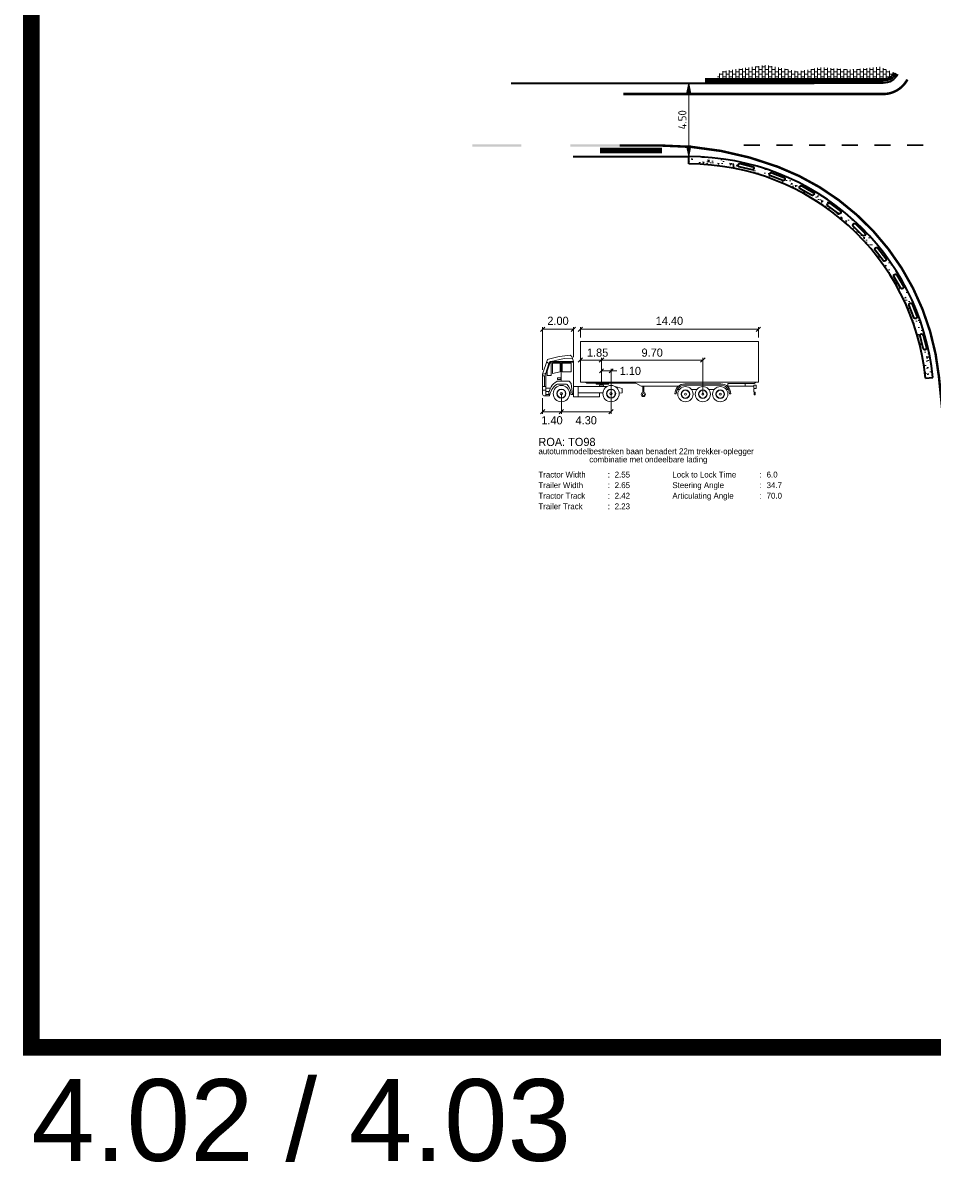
# Model space of a CAD drawing. Header units: metres. Extents: x -699 to 2316, y -1199 to 781.
# Tile 288 of 593: x 275 to 331, y -22 to 48. Entities that reach past the tile are written whole.
import ezdxf
from ezdxf.enums import TextEntityAlignment as Align

# ---------------------------------------------------------------- set-up
doc = ezdxf.new("R2010")
doc.units = ezdxf.units.M
doc.header["$PDMODE"] = 1
doc.linetypes.add('VW-1-1_STREEP', pattern=[2, 1, -1])
for name, color, linetype, lineweight in [('N-WA-VW-MARKERING_DYNAMISCH-G', 7, 'Continuous', 35), ('N-WE-VH-KANTVERHARDING-G', 210, 'Continuous', 35), ('N-WE-VH-STOOTBAND-G', 7, 'Continuous', 35), ('N-WE-VH-VERHARDING_ASFALT_CONSTRUCTIE-A', 252, 'Continuous', 18), ('N-WE-VH-VERHARDING_BETON-G', 252, 'Continuous', 35), ('N-WE-VH-VERHARDING_BETONSTRAATSTEEN-A', 252, 'Continuous', 18), ('N-WE-VW-MARKERING_LANGS_STREEP_DOORGETROKKEN_010-G', 7, 'Continuous', 13), ('N-WE-VW-MARKERING_LANGS_STREEP_DOORGETROKKEN_015-G', 7, 'Continuous', 13), ('X-XX-AL-(M)-M-200', 7, 'Continuous', 18), ('X-XX-AL-M', 7, 'Continuous', 18)]:
    doc.layers.add(name, color=color, linetype=linetype, lineweight=lineweight)
doc.layers.add('to-xx-view', color=1, linetype='Continuous', lineweight=25, plot=False)
doc.styles.add('ariel', font='arial.ttf')
doc.styles.add('NLCS-ISO Standaard', font='NLCS-ISO.ttf')
doc.styles.add('rtw_iso', font='iso-rtw.shx')
doc.dimstyles.new('NLCS-M200-T25-Pijl', dxfattribs={"dimtxt": 0.5, "dimasz": 0.375, "dimexe": 0.4, "dimexo": 0.4, "dimgap": 0.14, "dimtad": 1, "dimlfac": -1, "dimzin": 0, "dimdsep": 46, "dimtxsty": 'NLCS-ISO Standaard', "dimblk": 'Pijl', "dimblk1": 'Pijl', "dimblk2": 'Pijl', "dimcen": 2.5, "dimdle": 2, "dimclrd": 256, "dimclre": 256, "dimclrt": 256, "dimadec": 0, "dimazin": 0, "dimtfac": 1, "dimtofl": 0, "dimtmove": 0, "dimatfit": 3, "dimldrblk": 'Pijl', "dimfxl": 1, "dimtolj": 1, "dimtzin": 0, "dimlwd": 18, "dimlwe": 18, "dimarcsym": 0})

# ---------------------------------------------------------------- blocks, each defined once
blk = doc.blocks.new('Pijl')
h = blk.add_hatch(color=256)
h.paths.add_polyline_path([(2.220446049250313e-16, 0), (-1.75, 0.352142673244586), (-1.749922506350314, 1.310063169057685e-14)])
h.paths.add_polyline_path([(-1.749922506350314, 1.310063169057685e-14), (-1.749845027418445, -0.3520757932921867), (0, 0)])
for p, q in [((-1.901878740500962, 1.4210854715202e-14), (0, 0)), ((0, 0), (-1.75, 0.352142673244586)), ((-1.75, 0.352142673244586), (-1.749845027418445, -0.3520757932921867)), ((0, 0), (-1.749845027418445, -0.3520757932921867))]:
    blk.add_line(p, q)
blk = doc.blocks.new('*D163')
at = {"layer": 'Defpoints', "color": 0, "transparency": 16777216}
for p in [(316.1214766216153, 44.76723801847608), (316.1214766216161, 44.76723801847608), (316.1214766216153, 40.26723801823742)]:
    blk.add_point(p, dxfattribs=at)
at = {"layer": 'X-XX-AL-M', "lineweight": 18, "transparency": 16777216}
blk.add_line((316.1214766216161, 40.64223801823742), (316.1214766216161, 44.39223801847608), dxfattribs=at)
at = {"layer": 'X-XX-AL-M', "lineweight": 18, "transparency": 16777216, "xscale": 0.375, "yscale": 0.375, "zscale": 0.375}
for p, rotation in [((316.1214766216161, 44.76723801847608), 90), ((316.1214766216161, 40.26723801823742), 270)]:
    blk.add_blockref('Pijl', p, dxfattribs=dict(at, rotation=rotation))
at = {"layer": 'X-XX-AL-M', "transparency": 16777216, "insert": (315.731476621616, 42.51723801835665), "char_height": 0.5, "attachment_point": 5, "rotation": 90, "style": 'NLCS-ISO Standaard'}
blk.add_mtext('\\A1;4.50', dxfattribs=at)

msp = doc.modelspace()

# ---------------------------------------------------------------- hatches: boundary and pattern name
at = {"layer": 'N-WE-VH-VERHARDING_ASFALT_CONSTRUCTIE-A'}
h = msp.add_hatch(dxfattribs=at)
h.set_pattern_fill('AR-CONC', color=256, scale=0.005, angle=180, style=0)
h.set_pattern_definition([(230, (0, 0), (-0.91092334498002, 0.07969542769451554), [0.09525, -1.04775]), (175, (0, 0), (0.1762171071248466, -0.9552842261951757), [0.0762, -0.83820292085]), (280.4514447, (-0.075910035, 0.006641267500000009), (-0.7347062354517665, -0.8755887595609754), [0.080950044, -0.8904512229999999]), (226.1842, (-3.110602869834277e-17, -0.254), (-1.35539520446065, 0.2102116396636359), [0.142875, -1.571625]), (276.63555761, (-0.1129495, -0.2364825), (-1.187020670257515, -1.237130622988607), [0.1214251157, -1.3356780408]), (171.18415117, (-3.110602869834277e-17, -0.254), (-1.187020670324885, -1.237130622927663), [0.11429983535, -1.2572986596]), (201, (-0.127, -0.1905), (-0.7580719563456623, 0.5113259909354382), [0.09525, -1.04775]), (146, (-0.127, -0.1905), (-0.3090101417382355, -0.9209398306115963), [0.0762, -0.8382]), (251.4514449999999, (-0.190172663, -0.1478895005), (-1.067082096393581, -0.4096138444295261), [0.080950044, -0.8904496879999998]), (217.5, (0, 0), (-0.01544301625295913, -0.4227751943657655), [0, -0.82804, 0, -0.8509000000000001, 0, -0.8413750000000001]), (187.5, (0, 0), (-0.3340983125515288, -0.5009028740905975), [0, -0.48514, 0, -0.80899, 0, -0.320675]), (147.5, (0.28321, -3.468322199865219e-17), (-0.677952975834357, 0.0286437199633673), [0, -0.3175, 0, -0.9906, 0, -1.31445]), (137.5, (0.41021, -5.023623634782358e-17), (-0.7406459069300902, -0.1271324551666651), [0, -0.41275, 0, -0.65786, 0, -0.93345])])
h.paths.add_polyline_path([(316.1214766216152, 40.26723801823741), (316.1214766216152, 39.8172380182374, -0.3853135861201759), (330.5992677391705, 26.71501712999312), (331.047034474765, 26.75979380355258, 0.3853135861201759)])
h.paths.add_polyline_path([(319.2580185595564, 39.83885785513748), (320.0353062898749, 39.64958613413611, -1), (319.9879883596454, 39.45526420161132), (319.2107006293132, 39.64453592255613, -1)], flags=16)
h.paths.add_polyline_path([(321.1925731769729, 39.28344220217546), (321.9372749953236, 38.99117656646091, -1), (321.864208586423, 38.80500111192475), (321.119506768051, 39.09726674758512, -1)], flags=16)
h.paths.add_polyline_path([(323.0346627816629, 38.47245884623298), (323.7331999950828, 38.08252838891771, -1), (323.6357173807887, 37.90789408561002), (322.9371801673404, 38.29782454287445, -1)], flags=16)
h.paths.add_polyline_path([(324.7506992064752, 37.42069504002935), (325.3903348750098, 36.94020964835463, -1), (325.2702135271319, 36.78030073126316), (324.6305778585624, 37.26078612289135, -1)], flags=16)
h.paths.add_polyline_path([(326.3093927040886, 36.1473283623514), (326.8784638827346, 35.5850490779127, -1), (326.7378940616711, 35.44278128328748), (326.1688228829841, 36.00506056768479, -1)], flags=16)
h.paths.add_polyline_path([(327.682322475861, 34.67557703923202), (328.1704528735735, 34.04175631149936, -1), (328.0119976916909, 33.91972371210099), (327.5238672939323, 34.55354443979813, -1)], flags=16)
h.paths.add_polyline_path([(328.8444548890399, 33.03227658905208), (329.2427440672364, 32.33847133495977, -1), (329.0692927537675, 32.23889904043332), (328.6710035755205, 32.93270429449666, -1)], flags=16)
h.paths.add_polyline_path([(329.774599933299, 31.24739051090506), (330.0757855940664, 30.50625138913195, -1), (329.8905008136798, 30.43095497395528), (329.5893151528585, 31.17209409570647, -1)], flags=16)
h.paths.add_polyline_path([(330.4557975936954, 29.35346393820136), (330.65438799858, 28.57850468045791, -1), (330.4606481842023, 28.52885707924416), (330.2620577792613, 29.30381633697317, -1)], flags=16)
at = {"layer": 'N-WE-VH-VERHARDING_BETONSTRAATSTEEN-A'}
h = msp.add_hatch(dxfattribs=at)
h.set_pattern_fill('VB-KLINKERVERHARDING', color=256, scale=0.2, style=0, pattern_type=2)
h.set_pattern_definition([(0, (0, 0), (0.2, 0.15), [0.2, -0.2]), (90, (0, 0), (-0.2, 1.224646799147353e-17), [])])
h.paths.add_polyline_path([(318.0697982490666, 45.47154747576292), (320.8166951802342, 45.86365001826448), (322.8067899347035, 45.47154747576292), (324.2082695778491, 45.72361253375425), (325.9741293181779, 45.58357504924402), (327.7960442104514, 45.75162244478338), (328.6855043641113, 45.38452617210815, -0.2698577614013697), (328.0115929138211, 44.99223801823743), (325.6809896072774, 44.99223801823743), (325.5641309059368, 45.06892296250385), (325.5138087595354, 44.99223801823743), (317.7899828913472, 44.99223801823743)])

# ---------------------------------------------------------------- linework, layer by layer
at = {"layer": 'N-WA-VW-MARKERING_DYNAMISCH-G', "color": 251, "linetype": 'VW-1-1_STREEP', "ltscale": 0.85, "const_width": 0.35}
msp.add_lwpolyline([(310.6904004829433, 40.64223801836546), (314.4828796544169, 40.64223801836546)], dxfattribs=at)
at = {"layer": 'N-WE-VH-KANTVERHARDING-G'}
for p, q in [((305.2530867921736, 44.76723801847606), (323.7873322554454, 44.76723801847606)), ((309.0518035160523, 40.26723801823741), (316.1214766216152, 40.26723801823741))]:
    msp.add_line(p, q, dxfattribs=at)
at = {"layer": 'N-WE-VH-KANTVERHARDING-G', "flags": 128}
for points in [[(328.6855043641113, 45.38452617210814, -0.2698577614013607), (328.0115929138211, 44.99223801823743), (317.1264641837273, 44.99223801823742)], [(328.78788465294, 45.34227197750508, -0.2740490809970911), (328.0115929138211, 44.88223801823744), (317.1264641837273, 44.88223801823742)], [(328.8947526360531, 45.29816563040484, -0.2774462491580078), (328.0115929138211, 44.76723801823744), (317.1264641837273, 44.76723801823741)]]:
    msp.add_lwpolyline(points, format="xyb", dxfattribs=at)
at = {"layer": 'N-WE-VH-KANTVERHARDING-G'}
msp.add_arc((316.1214766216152, 25.26723801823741), 15, 5.710593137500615, 90, dxfattribs=at)
at = {"layer": 'N-WE-VH-STOOTBAND-G'}
for points in [[(319.2107006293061, 39.64453592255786, -0.9999999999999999), (319.2580185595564, 39.83885785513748), (320.0353062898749, 39.64958613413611, -0.9999999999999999), (319.9879883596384, 39.45526420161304)], [(321.1195067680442, 39.09726674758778, -0.9999999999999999), (321.1925731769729, 39.28344220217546), (321.9372749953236, 38.99117656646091, -0.9999999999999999), (321.8642085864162, 38.80500111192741)], [(322.9371801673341, 38.297824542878, -0.9999999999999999), (323.0346627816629, 38.47245884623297), (323.7331999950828, 38.08252838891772, -0.9999999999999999), (323.6357173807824, 37.90789408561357)], [(324.6305778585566, 37.26078612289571, -0.9999999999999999), (324.7506992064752, 37.42069504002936), (325.3903348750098, 36.94020964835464, -0.9999999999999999), (325.2702135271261, 36.78030073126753)], [(326.1688228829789, 36.0050605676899, -0.9999999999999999), (326.3093927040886, 36.1473283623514), (326.8784638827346, 35.5850490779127, -0.9999999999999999), (326.7378940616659, 35.4427812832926)], [(327.5238672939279, 34.55354443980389, -0.9999999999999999), (327.682322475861, 34.67557703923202), (328.1704528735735, 34.04175631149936, -0.9999999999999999), (328.0119976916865, 33.91972371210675)], [(328.6710035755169, 32.93270429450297, -0.9999999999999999), (328.8444548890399, 33.03227658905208), (329.2427440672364, 32.33847133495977, -0.9999999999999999), (329.0692927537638, 32.23889904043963)], [(329.5893151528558, 31.17209409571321, -0.9999999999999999), (329.774599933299, 31.24739051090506), (330.0757855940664, 30.50625138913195, -0.9999999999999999), (329.8905008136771, 30.43095497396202)], [(330.2620577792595, 29.30381633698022, -0.9999999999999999), (330.4557975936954, 29.35346393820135), (330.65438799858, 28.5785046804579, -0.9999999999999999), (330.4606481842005, 28.52885707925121)]]:
    msp.add_lwpolyline(points, format="xyb", close=True, dxfattribs=at)
at = {"layer": 'N-WE-VH-VERHARDING_BETON-G'}
for p, q in [((316.1214766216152, 39.81723801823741), (316.1214766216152, 40.26723801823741)), ((330.5992677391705, 26.71501712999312), (331.047034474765, 26.75979380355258))]:
    msp.add_line(p, q, dxfattribs=at)
msp.add_arc((316.1214766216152, 25.26723801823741), 14.55, 5.710593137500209, 90, dxfattribs=at)
at = {"layer": 'N-WE-VW-MARKERING_LANGS_STREEP_DOORGETROKKEN_010-G', "const_width": 0.1}
for points in [[(319.4689598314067, 40.96723802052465), (320.4689598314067, 40.96723802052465)], [(321.4689598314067, 40.96723802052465), (322.4689598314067, 40.96723802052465)], [(323.4689598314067, 40.96723802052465), (324.4689598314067, 40.96723802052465)], [(325.4689598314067, 40.96723802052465), (326.4689598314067, 40.96723802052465)], [(327.4689598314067, 40.96723802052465), (328.4689598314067, 40.96723802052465)], [(329.4689598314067, 40.96723802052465), (330.4689598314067, 40.96723802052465)]]:
    msp.add_lwpolyline(points, dxfattribs=at)
at = {"layer": 'N-WE-VW-MARKERING_LANGS_STREEP_DOORGETROKKEN_015-G', "const_width": 0.15}
msp.add_lwpolyline([(329.4908854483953, 44.98154176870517, -0.2774462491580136), (328.0115929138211, 44.09223801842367), (312.1264641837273, 44.09223801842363)], format="xyb", dxfattribs=at)
at = {"layer": 'N-WE-VW-MARKERING_LANGS_STREEP_DOORGETROKKEN_015-G', "const_width": 0.15, "flags": 128}
msp.add_lwpolyline([(332.5906721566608, 15.09212034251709), (331.4201734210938, 26.79710769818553, 0.2845716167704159), (321.5687043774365, 39.64494071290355, 0.09078721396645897), (314.4828796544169, 40.94223802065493), (311.8861567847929, 40.94223802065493)], format="xyb", dxfattribs=at)
at = {"layer": 'N-WE-VW-MARKERING_LANGS_STREEP_DOORGETROKKEN_015-G'}
for points in [[(302.8861567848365, 40.86723802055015), (305.8861567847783, 40.86723802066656), (302.8861567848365, 41.01723802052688), (305.8861567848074, 41.01723802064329)], [(308.8861567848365, 40.86723802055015), (311.8861567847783, 40.86723802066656), (308.8861567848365, 41.01723802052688), (311.8861567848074, 41.01723802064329)]]:
    msp.add_solid(points, dxfattribs=at)
at = {"layer": 'to-xx-view', "const_width": 1}
msp.add_lwpolyline([(275.9176494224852, 172.4900894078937), (479.4814291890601, 172.4900894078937), (479.4814291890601, -14.19073007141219), (275.9176494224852, -14.19073007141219)], close=True, dxfattribs=at)
at = {"layer": 'X-XX-AL-(M)-M-200', "lineweight": 18}
for p, q in [((307.0514517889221, 29.57348007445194), (307.3214517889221, 29.84348007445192)), ((307.1864517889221, 27.22299268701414), (307.1864517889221, 29.84348007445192)), ((308.9288552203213, 29.57348007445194), (309.1988552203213, 29.84348007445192)), ((309.0638552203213, 27.99648459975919), (309.0638552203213, 29.84348007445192)), ((309.362478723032, 29.57348007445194), (309.6324787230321, 29.84348007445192)), ((309.4974787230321, 29.20848007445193), (309.4974787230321, 29.84348007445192)), ((320.2458961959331, 29.57348007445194), (320.5158961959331, 29.84348007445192)), ((320.3808961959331, 29.20848007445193), (320.3808961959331, 29.84348007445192)), ((309.0638552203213, 29.70848007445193), (307.1864517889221, 29.70848007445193)), ((320.3808961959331, 29.70848007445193), (309.4974787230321, 29.70848007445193)), ((309.362478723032, 27.69521424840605), (309.6324787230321, 27.96521424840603)), ((316.9823272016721, 27.83021424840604), (309.497478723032, 27.83021424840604)), ((310.6499366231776, 27.69521424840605), (310.9199366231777, 27.96521424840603)), ((310.7849366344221, 26.45633582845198), (310.7849366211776, 27.96521424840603)), ((316.8473272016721, 27.69521424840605), (317.1173272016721, 27.96521424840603)), ((316.9823272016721, 27.96521424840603), (316.9823272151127, 25.74237733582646)), ((310.6622642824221, 27.04177583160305), (310.9076089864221, 27.28712053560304)), ((310.7849366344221, 27.16444818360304), (311.7236412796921, 27.16444818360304)), ((311.2460184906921, 27.04177583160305), (311.4913631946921, 27.28712053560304)), ((311.3686908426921, 27.29944818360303), (311.3686908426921, 24.53202030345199)), ((307.1864517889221, 25.5028264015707), (307.1864517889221, 24.53202030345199)), ((308.3299703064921, 25.77483571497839), (308.3299703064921, 24.53202030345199)), ((307.0514517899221, 24.53202030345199), (307.3214517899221, 24.80202030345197)), ((308.1949703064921, 24.53202030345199), (308.4649703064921, 24.80202030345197)), ((311.2336908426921, 24.53202030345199), (311.5036908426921, 24.80202030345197)), ((307.1864517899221, 24.66702030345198), (311.3686908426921, 24.66702030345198))]:
    msp.add_line(p, q, dxfattribs=at)
at = {"layer": 'X-XX-AL-(M)-M-200'}
for p, q in [((309.4974787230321, 28.95848007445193), (320.3808962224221, 28.95848007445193)), ((309.4974787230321, 26.48529880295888), (309.4974787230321, 28.95848007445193)), ((320.3808962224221, 26.48529880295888), (320.3808962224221, 28.95848007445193)), ((307.1864517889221, 26.97299268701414), (307.4550251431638, 27.8059647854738)), ((307.371684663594, 27.03186176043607), (307.5604313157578, 27.61725376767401)), ((307.3839033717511, 26.98278365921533), (307.6301417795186, 27.74648459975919)), ((307.4286890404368, 27.72428416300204), (307.5604313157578, 27.61725376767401)), ((307.462651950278, 27.14070024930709), (307.621373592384, 27.63297060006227)), ((307.614357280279, 27.6975294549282), (309.0638552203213, 27.6975294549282)), ((307.7133910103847, 27.63297060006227), (307.621373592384, 27.63297060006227)), ((307.6301417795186, 27.74648459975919), (309.0638552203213, 27.74648459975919)), ((308.5013012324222, 27.91419230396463), (307.7125158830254, 27.74648459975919)), ((307.7133910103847, 26.88613326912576), (307.7133910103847, 27.63297060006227)), ((307.7903769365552, 27.01214617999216), (307.7903769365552, 27.63297060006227)), ((308.2467932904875, 27.63297060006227), (307.7903769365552, 27.63297060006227)), ((308.2467932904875, 27.11646300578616), (308.2467932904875, 27.63297060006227)), ((308.3182802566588, 26.53401801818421), (308.3182802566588, 27.6975294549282)), ((308.9286684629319, 27.63297060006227), (308.3787690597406, 27.63297060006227)), ((308.3787690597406, 27.11646300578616), (308.3787690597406, 27.63297060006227)), ((309.0038330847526, 27.94588443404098), (308.5013012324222, 27.91419230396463)), ((308.8785465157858, 28.11980413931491), (308.9765323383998, 28.03658037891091)), ((308.9286684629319, 27.11646300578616), (308.9286684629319, 27.63297060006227)), ((308.9765323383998, 28.03658037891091), (309.0638552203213, 27.74648459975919)), ((309.0638552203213, 25.58867753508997), (309.0638552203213, 27.74648459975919)), ((307.3015081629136, 26.97665506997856), (307.1864517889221, 26.9680971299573)), ((307.1864517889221, 25.7528264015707), (307.1864517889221, 26.97299268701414)), ((307.3839033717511, 25.6328769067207), (307.3839033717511, 26.98278365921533)), ((307.462651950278, 26.88613326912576), (307.462651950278, 27.14070024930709)), ((308.2467932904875, 27.11646300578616), (307.7903769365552, 27.01214617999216)), ((308.9286684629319, 27.11646300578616), (308.3787690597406, 27.11646300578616)), ((307.1864517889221, 26.87018669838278), (307.3006153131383, 26.87018669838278)), ((307.3839033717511, 26.20929174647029), (307.1864517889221, 26.20929174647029)), ((307.3006153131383, 26.87018669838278), (307.3006153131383, 26.20929174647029)), ((307.7133910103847, 26.88613326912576), (307.462651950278, 26.88613326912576)), ((308.087509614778, 26.7331122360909), (308.087509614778, 26.64499277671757)), ((308.2918926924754, 26.7331122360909), (308.087509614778, 26.7331122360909)), ((308.087509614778, 26.64499277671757), (308.2918926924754, 26.64499277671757)), ((308.5965731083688, 26.35818567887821), (308.1047106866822, 26.35818567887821)), ((308.110978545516, 26.53401801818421), (308.8131895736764, 26.53401801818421)), ((308.2918926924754, 26.64499277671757), (308.2918926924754, 26.7331122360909)), ((308.8131895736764, 26.53401801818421), (308.9231695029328, 26.39664894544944)), ((308.9231695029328, 26.39664894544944), (309.0099770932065, 25.72079314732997)), ((309.0638552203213, 26.21553008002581), (311.1351386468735, 26.21553008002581)), ((309.3529749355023, 26.21553008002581), (309.3529749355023, 25.58867753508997)), ((320.3808962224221, 26.48529880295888), (309.4974787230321, 26.48529880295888)), ((309.8830736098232, 26.41443718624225), (309.806579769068, 26.48529880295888)), ((312.8888276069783, 26.41443718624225), (309.8830736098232, 26.41443718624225)), ((310.4652227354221, 26.41443718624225), (311.0190450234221, 26.41443718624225)), ((310.4652227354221, 26.41443718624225), (310.4652227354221, 26.34834280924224)), ((310.4652227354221, 26.34834280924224), (310.703537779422, 26.34834280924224)), ((310.6461831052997, 26.21553008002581), (310.6974333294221, 26.30429802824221)), ((310.7076546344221, 26.31019931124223), (310.7574896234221, 26.31019931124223)), ((310.7137843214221, 26.31019931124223), (310.7399368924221, 26.33119770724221)), ((310.761703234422, 26.41443718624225), (310.761703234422, 26.37395597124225)), ((310.761703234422, 26.37395597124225), (310.8089135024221, 26.37395597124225)), ((310.8089135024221, 26.41443718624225), (310.8089135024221, 26.37395597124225)), ((310.8629621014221, 26.31019931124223), (310.8131271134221, 26.31019931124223)), ((310.8568324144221, 26.31019931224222), (310.8306798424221, 26.33119770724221)), ((310.8670789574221, 26.34834281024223), (311.231491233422, 26.34834280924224)), ((310.9244336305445, 26.21553008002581), (310.8731834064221, 26.30429802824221)), ((311.0190450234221, 26.41443718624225), (311.2314912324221, 26.36146839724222)), ((312.0484046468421, 26.09445988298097), (311.6201110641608, 26.20558625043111)), ((312.8888276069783, 26.41443718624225), (313.2041897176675, 26.22557351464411)), ((313.2041897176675, 26.22557351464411), (315.4898426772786, 26.22557351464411)), ((313.3061145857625, 26.22557351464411), (313.3061145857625, 25.85525599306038)), ((313.3824857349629, 26.22557351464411), (313.3824857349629, 25.85525599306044)), ((315.8879188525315, 26.372747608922), (316.9823272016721, 26.372747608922)), ((315.8879188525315, 26.29643513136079), (316.9823272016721, 26.29643513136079)), ((318.076735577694, 26.372747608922), (316.9823272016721, 26.372747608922)), ((318.076735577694, 26.29643513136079), (316.9823272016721, 26.29643513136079)), ((318.5190700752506, 26.18366998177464), (318.5190700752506, 26.39281716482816)), ((318.5190700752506, 26.39281716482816), (320.1142724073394, 26.39281716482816)), ((318.5190700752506, 26.23278579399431), (320.1087498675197, 26.23278579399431)), ((319.5758218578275, 26.39281716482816), (319.5758218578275, 26.23278579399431)), ((320.2357690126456, 26.28796905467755), (320.1087498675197, 26.28796905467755)), ((320.1087498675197, 26.28796905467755), (320.1087498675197, 26.08930951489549)), ((320.1142724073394, 26.39281716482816), (320.2357690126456, 26.48529880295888)), ((320.2357690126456, 26.08930951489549), (320.2357690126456, 26.28796905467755)), ((307.3839033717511, 25.97920226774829), (307.1864517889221, 25.97920226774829)), ((307.5979121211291, 25.6328769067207), (307.3064012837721, 25.6328769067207)), ((307.653374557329, 26.10640710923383), (307.3839033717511, 26.10640710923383)), ((307.5791238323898, 25.90216055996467), (307.3839033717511, 25.90216055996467)), ((307.6164626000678, 25.71327982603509), (307.3839033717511, 25.71327982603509)), ((308.9121715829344, 25.72079314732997), (309.0638552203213, 25.72079314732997)), ((309.0638552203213, 25.58867753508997), (310.6621963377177, 25.58867753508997)), ((309.3529749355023, 25.83396769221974), (310.8734519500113, 25.83396769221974)), ((310.6621963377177, 25.83396769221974), (310.6621963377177, 25.58867753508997)), ((312.0484046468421, 25.82008280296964), (311.8660094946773, 25.81268158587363)), ((312.0484046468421, 25.82008280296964), (312.0484046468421, 26.09445988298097)), ((313.3061145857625, 25.85525599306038), (313.3824857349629, 25.85525599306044)), ((315.2759740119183, 25.76080276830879), (315.3522864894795, 25.76080276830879)), ((315.4195075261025, 26.02059664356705), (315.5422679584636, 26.02059664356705)), ((316.2906744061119, 26.02059664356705), (316.608123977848, 26.02059664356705)), ((317.3565304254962, 26.02059664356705), (317.6739799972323, 26.02059664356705)), ((318.4223864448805, 26.02059664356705), (318.5451469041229, 26.02059664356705)), ((318.6886804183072, 25.76080276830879), (318.6123679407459, 25.76080276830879)), ((320.1087498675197, 26.08930951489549), (320.2357690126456, 26.08930951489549)), ((320.1751044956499, 25.85754887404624), (320.1233893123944, 25.85754887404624)), ((320.1233893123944, 25.70704054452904), (320.1233893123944, 25.85754887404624)), ((320.1751044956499, 25.70704054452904), (320.1233893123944, 25.70704054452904)), ((320.1751044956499, 25.85754887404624), (320.1751044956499, 25.70704054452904))]:
    msp.add_line(p, q, dxfattribs=at)
for centre, radius in [((308.3299703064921, 25.77483571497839), 0.4987566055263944), ((310.7853083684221, 26.34834281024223), 0.01473477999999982), ((311.3686908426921, 25.77483571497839), 0.4987566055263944), ((315.9164711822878, 25.74237733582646), 0.4662982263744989), ((316.9823272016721, 25.74237733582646), 0.4662982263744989), ((318.0481832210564, 25.74237733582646), 0.4662982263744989), ((308.3299703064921, 25.77483571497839), 0.2832616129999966), ((308.3299703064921, 25.77483571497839), 0.2596564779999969), ((308.3299703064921, 25.77483571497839), 0.06801007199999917), ((311.3686908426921, 25.77483571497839), 0.2832616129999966), ((311.3686908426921, 25.77483571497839), 0.2596564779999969), ((311.3686908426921, 25.77483571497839), 0.06801007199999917), ((313.3443001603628, 25.72443455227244), 0.1308214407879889), ((313.3443001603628, 25.72443455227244), 0.05995982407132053), ((315.9164711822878, 25.74237733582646), 0.2648318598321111), ((315.9164711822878, 25.74237733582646), 0.242762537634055), ((315.9164711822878, 25.74237733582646), 0.06358515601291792), ((316.9823272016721, 25.74237733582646), 0.2648318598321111), ((316.9823272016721, 25.74237733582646), 0.242762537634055), ((316.9823272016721, 25.74237733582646), 0.06358515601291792), ((318.0481832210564, 25.74237733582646), 0.2648318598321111), ((318.0481832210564, 25.74237733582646), 0.242762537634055), ((318.0481832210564, 25.74237733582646), 0.06358515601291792)]:
    msp.add_circle(centre, radius, dxfattribs=at)
for centre, radius, start, end in [((307.5691872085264, 27.76915576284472), 0.11994949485, 106.2186396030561, 162.1292361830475), ((309.2782078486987, 21.89380314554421), 6.23881539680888, 93.67290855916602, 106.2186396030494), ((307.2955766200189, 27.05640110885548), 0.07996632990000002, 274.2538502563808, 342.1292361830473), ((308.5055801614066, 25.68098109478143), 0.9524923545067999, 118.2924077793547, 177.6044665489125), ((308.7361853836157, 25.41259710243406), 1.159391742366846, 127.4098944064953, 169.0474486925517), ((308.1047106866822, 26.23823618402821), 0.11994949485, 90, 127.4098944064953), ((308.110978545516, 26.41406852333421), 0.11994949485, 90, 118.2924077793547), ((308.5965731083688, 26.23823618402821), 0.11994949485, 45.95880161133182, 90), ((308.1463720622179, 25.77270969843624), 0.7675573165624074, 356.1216289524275, 45.95880161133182), ((310.7076546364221, 26.29839674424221), 0.01180256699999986, 90, 149.9999999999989), ((310.703537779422, 26.30113254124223), 0.04721026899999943, 30.00000000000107, 90), ((310.7853083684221, 26.34834281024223), 0.04721026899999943, 210.000000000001, 329.9999999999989), ((310.8670789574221, 26.30113254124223), 0.04721026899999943, 90, 149.9999999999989), ((310.8629621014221, 26.29839674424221), 0.01180256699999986, 30.00000000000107, 90), ((311.2233448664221, 26.35490560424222), 0.01046105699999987, 321.1447730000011, 38.85522699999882), ((315.8879188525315, 25.76080276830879), 0.6119448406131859, 90, 180), ((315.8879188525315, 25.76080276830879), 0.5356323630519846, 90, 180), ((318.076735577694, 25.76080276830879), 0.6119448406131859, 0, 90), ((318.076735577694, 25.76080276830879), 0.5356323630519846, 0, 90), ((307.3064012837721, 25.7528264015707), 0.11994949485, 180, 270), ((320.4093912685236, 25.95779199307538), 0.3091064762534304, 154.8191760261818, 202.2933359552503)]:
    msp.add_arc(centre, radius, start, end, dxfattribs=at)

# ---------------------------------------------------------------- texts
at = {"layer": 'to-xx-view', "style": 'ariel'}
msp.add_text('4.02 / 4.03', height=5, dxfattribs=at).set_placement((275.9176494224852, -21.13330890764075))
at = {"layer": 'X-XX-AL-(M)-M-200', "style": 'rtw_iso'}
for s, p in [('2.00', (308.1251535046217, 29.97848007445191)), ('14.40', (314.9391874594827, 29.97848007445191)), ('1.85', (310.5468918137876, 28.03271424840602)), ('9.70', (313.8836319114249, 28.03271424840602))]:
    msp.add_text(s, height=0.5, dxfattribs=at).set_placement(p, align=Align.CENTER)
msp.add_text('1.10', height=0.5, dxfattribs=at).set_placement((311.8968089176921, 27.16444818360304), align=Align.MIDDLE_LEFT)
for s, p in [('1.40', (307.7582110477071, 24.397020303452)), ('4.30', (309.849330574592, 24.397020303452))]:
    msp.add_text(s, height=0.5, dxfattribs=at).set_placement(p, align=Align.TOP_CENTER)
for s, height, p in [('ROA: TO98', 0.5, (306.9274523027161, 22.57202999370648)), ('autoturnmodel:', 0.36, (306.9274523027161, 22.07202999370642)), ('combinatie met ondeelbare lading', 0.36, (310.0367171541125, 21.57202999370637)), ('bestreken baan benadert 22m trekker-oplegger', 0.36, (310.0367171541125, 22.07202999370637)), ('Tractor Width', 0.36, (306.9274523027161, 20.64702030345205)), (':', 0.36, (311.1657817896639, 20.647020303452)), ('2.55', 0.36, (311.5911746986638, 20.647020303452)), ('Lock to Lock Time', 0.36, (315.1186304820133, 20.647020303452)), (':', 0.36, (320.4571392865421, 20.64702030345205)), ('6.0', 0.36, (320.882532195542, 20.64702030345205)), ('Trailer Width', 0.36, (306.9274523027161, 19.99940125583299)), (':', 0.36, (311.1657817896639, 19.99940125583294)), ('2.65', 0.36, (311.5911746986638, 19.99940125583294)), ('Steering Angle', 0.36, (315.1186304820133, 19.99940125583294)), (':', 0.36, (320.4571392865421, 19.99940125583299)), ('34.7', 0.36, (320.882532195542, 19.99940125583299)), ('Tractor Track', 0.36, (306.9274523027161, 19.35178220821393)), (':', 0.36, (311.1657817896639, 19.35178220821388)), ('2.42', 0.36, (311.5911746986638, 19.35178220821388)), ('Articulating Angle', 0.36, (315.1186304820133, 19.35178220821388)), (':', 0.36, (320.4571392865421, 19.35178220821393)), ('70.0', 0.36, (320.882532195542, 19.35178220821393)), ('Trailer Track', 0.36, (306.9274523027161, 18.70416316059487)), (':', 0.36, (311.1657817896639, 18.70416316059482)), ('2.23', 0.36, (311.5911746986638, 18.70416316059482))]:
    msp.add_text(s, height=height, dxfattribs=at).set_placement(p)

# ---------------------------------------------------------------- dimensions: what is measured, and where the dimension line sits
at = {"layer": 'X-XX-AL-M'}
dim = msp.add_linear_dim(base=(316.1214766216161, 44.76723801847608), p1=(316.1214766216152, 40.26723801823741), p2=(316.1214766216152, 44.76723801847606), angle=90, dimstyle='NLCS-M200-T25-Pijl', dxfattribs=at)
dim.commit()
dim.dimension.update_dxf_attribs({"geometry": '*D163', "text_midpoint": (315.731476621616, 42.51723801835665)})

doc.saveas('drawing.dxf')
